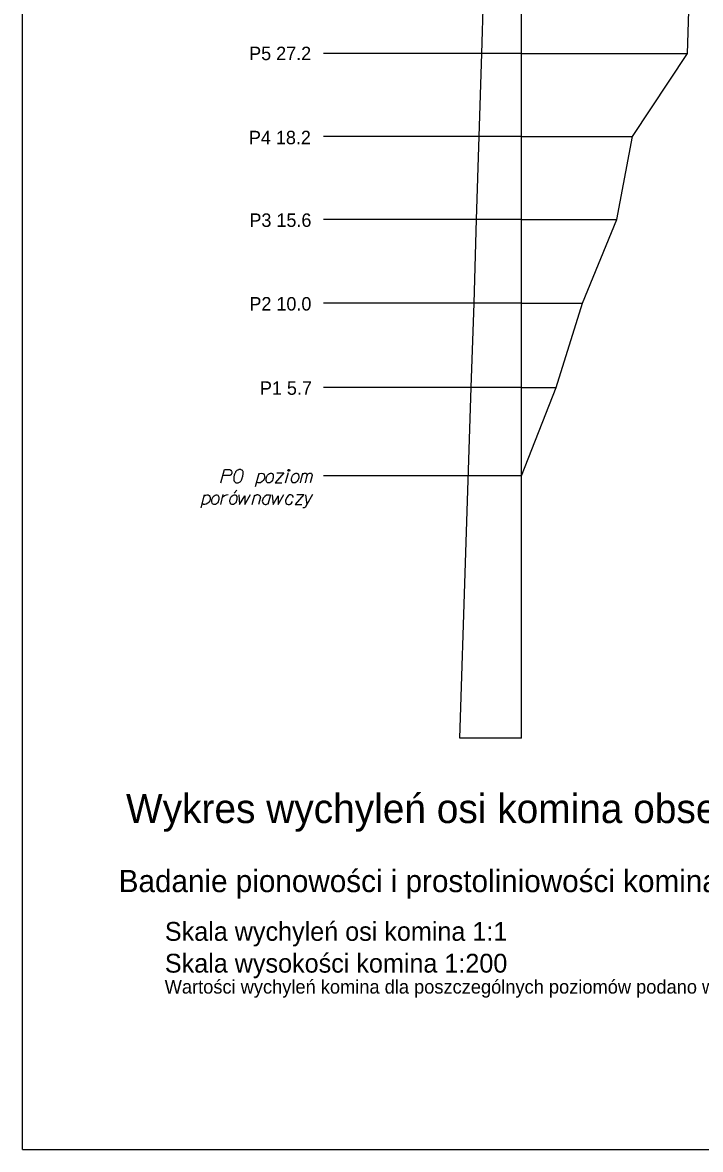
# Model space of a CAD drawing. Extents: x 138 to 6653, y -177 to 1520.
# Drawn here: x 318.59 to 329.68, y 2.29 to 20.71 of the extents above; entities that cross this region are included whole.
import ezdxf

# ---------------------------------------------------------------- set-up
doc = ezdxf.new("R2010")
doc.units = 0
for name, color, linetype in [('15 listopad 2008', 7, 'Continuous'), ('Opisy', 7, 'Continuous'), ('Ramka do drukowania', 7, 'Continuous'), ('Standart wykresów', 7, 'Continuous'), ('Wykresy 4 maj 2008', 7, 'Continuous')]:
    doc.layers.add(name, color=color, linetype=linetype)

msp = doc.modelspace()

# ---------------------------------------------------------------- linework, layer by layer
at = {"layer": '15 listopad 2008'}
msp.add_lwpolyline([(326.748, 13.297), (327.318, 14.742), (327.748, 16.118), (328.308, 17.485), (328.568, 18.843), (329.468, 20.202), (329.508, 21.593), (330.438, 22.995), (330.808, 23.989), (331.038, 24.969), (330.678, 25.428), (330.988, 25.945), (331.318, 26.413), (331.868, 26.981), (331.248, 27.507), (331.868, 27.694), (331.738, 28.392), (331.738, 28.755), (332.688, 29.012)], dxfattribs=at)
at = {"layer": 'Ramka do drukowania'}
for q in [(318.587, 31.985), (339.587, 2.285)]:
    msp.add_line((318.587, 2.285), q, dxfattribs=at)
at = {"layer": 'Standart wykresów'}
for p, q in [((326.748, 9.011), (326.748, 29.095)), ((326.101, 20.202), (326.146, 21.593)), ((326.748, 20.202), (323.511, 20.202)), ((326.059, 18.843), (326.101, 20.202)), ((326.748, 18.843), (323.511, 18.843)), ((326.016, 17.485), (326.059, 18.843)), ((326.748, 17.485), (323.511, 17.485)), ((325.974, 16.118), (326.016, 17.485)), ((326.748, 16.118), (323.511, 16.118)), ((325.929, 14.742), (325.974, 16.118)), ((326.748, 14.742), (323.511, 14.742)), ((325.742, 9.011), (325.929, 14.742)), ((326.748, 13.297), (323.511, 13.297)), ((326.748, 9.011), (325.742, 9.011))]:
    msp.add_line(p, q, dxfattribs=at)
for points in [[(321.832, 13.181), (321.891, 13.401), (321.965, 13.401), (321.975, 13.399), (321.981, 13.398), (321.991, 13.392), (321.998, 13.387), (322.003, 13.38), (322.008, 13.372), (322.012, 13.36), (322.014, 13.349), (322.012, 13.341), (322.01, 13.334), (322.007, 13.327), (322.003, 13.321), (321.998, 13.315), (321.991, 13.309), (321.986, 13.306), (321.977, 13.302), (321.969, 13.301), (321.865, 13.301)], [(322.147, 13.401), (322.143, 13.401), (322.133, 13.399), (322.126, 13.398), (322.121, 13.396), (322.112, 13.392), (322.102, 13.387), (322.093, 13.382), (322.085, 13.375), (322.079, 13.368), (322.074, 13.36), (322.069, 13.351), (322.064, 13.341), (322.06, 13.334), (322.057, 13.323), (322.052, 13.306), (322.046, 13.28), (322.043, 13.259), (322.043, 13.24), (322.045, 13.226), (322.052, 13.211), (322.057, 13.202), (322.066, 13.192), (322.076, 13.185), (322.081, 13.183), (322.092, 13.181), (322.1, 13.181), (322.114, 13.183), (322.126, 13.186), (322.135, 13.192), (322.147, 13.2), (322.152, 13.205), (322.159, 13.212), (322.164, 13.219), (322.168, 13.224), (322.171, 13.233), (322.173, 13.237), (322.176, 13.245), (322.18, 13.256), (322.183, 13.266), (322.185, 13.273), (322.187, 13.278), (322.189, 13.285), (322.192, 13.301), (322.194, 13.309), (322.195, 13.318), (322.197, 13.33), (322.199, 13.346), (322.199, 13.351), (322.197, 13.358), (322.195, 13.365), (322.19, 13.375), (322.185, 13.382), (322.18, 13.387), (322.173, 13.392), (322.166, 13.396), (322.161, 13.398), (322.156, 13.399), (322.147, 13.401)], [(322.398, 13.124), (322.457, 13.341)], [(322.452, 13.321), (322.469, 13.335), (322.495, 13.341), (322.516, 13.337), (322.53, 13.327), (322.54, 13.313), (322.547, 13.294), (322.549, 13.276), (322.545, 13.261), (322.54, 13.242), (322.526, 13.221), (322.509, 13.202), (322.483, 13.185), (322.46, 13.181), (322.44, 13.183), (322.417, 13.195)], [(322.646, 13.341), (322.658, 13.341), (322.672, 13.334), (322.686, 13.315), (322.687, 13.306), (322.689, 13.297), (322.689, 13.29), (322.689, 13.264), (322.684, 13.247), (322.675, 13.226), (322.665, 13.209), (322.648, 13.193), (322.632, 13.181), (322.606, 13.181), (322.596, 13.185), (322.585, 13.193), (322.58, 13.202), (322.573, 13.223), (322.573, 13.254), (322.576, 13.264), (322.583, 13.287), (322.59, 13.299), (322.594, 13.306), (322.611, 13.325), (322.628, 13.335), (322.646, 13.341)], [(322.75, 13.344), (322.862, 13.344), (322.719, 13.181), (322.829, 13.181)], [(322.892, 13.181), (322.937, 13.349)], [(322.94, 13.401), (322.949, 13.401), (322.954, 13.398), (322.959, 13.391), (322.959, 13.382), (322.954, 13.375), (322.949, 13.372), (322.94, 13.372), (322.935, 13.375), (322.93, 13.382), (322.93, 13.391), (322.935, 13.398), (322.94, 13.401)], [(323.061, 13.341), (323.074, 13.341), (323.087, 13.334), (323.101, 13.315), (323.103, 13.306), (323.105, 13.297), (323.105, 13.29), (323.105, 13.264), (323.1, 13.247), (323.091, 13.226), (323.081, 13.209), (323.063, 13.193), (323.048, 13.181), (323.022, 13.181), (323.011, 13.185), (323.001, 13.193), (322.996, 13.202), (322.989, 13.223), (322.989, 13.254), (322.992, 13.264), (322.999, 13.287), (323.006, 13.299), (323.01, 13.306), (323.027, 13.325), (323.044, 13.335), (323.061, 13.341)], [(323.134, 13.181), (323.174, 13.339)], [(323.164, 13.297), (323.172, 13.316), (323.181, 13.327), (323.191, 13.334), (323.202, 13.339), (323.209, 13.342), (323.219, 13.342), (323.223, 13.341), (323.23, 13.334), (323.236, 13.325), (323.242, 13.309), (323.243, 13.301), (323.252, 13.316), (323.262, 13.327), (323.273, 13.334), (323.283, 13.339), (323.292, 13.342), (323.301, 13.342), (323.307, 13.341), (323.313, 13.334), (323.318, 13.325), (323.323, 13.309), (323.325, 13.301), (323.295, 13.181)], [(323.214, 13.181), (323.243, 13.301)], [(321.508, 12.771), (321.567, 12.987)], [(321.562, 12.968), (321.579, 12.982), (321.605, 12.987), (321.626, 12.984), (321.64, 12.973), (321.651, 12.96), (321.657, 12.941), (321.659, 12.923), (321.656, 12.908), (321.651, 12.889), (321.637, 12.868), (321.619, 12.849), (321.593, 12.831), (321.571, 12.828), (321.55, 12.83), (321.528, 12.842)], [(321.756, 12.987), (321.768, 12.987), (321.782, 12.98), (321.796, 12.961), (321.798, 12.953), (321.799, 12.944), (321.799, 12.937), (321.799, 12.911), (321.794, 12.894), (321.786, 12.873), (321.775, 12.856), (321.758, 12.84), (321.742, 12.828), (321.716, 12.828), (321.706, 12.831), (321.696, 12.84), (321.69, 12.849), (321.683, 12.87), (321.683, 12.901), (321.687, 12.911), (321.694, 12.934), (321.701, 12.946), (321.704, 12.953), (321.722, 12.972), (321.739, 12.982), (321.756, 12.987)], [(321.829, 12.828), (321.872, 12.993)], [(321.862, 12.953), (321.87, 12.96), (321.89, 12.973), (321.91, 12.982), (321.926, 12.987), (321.95, 12.993)], [(322.052, 12.987), (322.064, 12.987), (322.078, 12.98), (322.092, 12.961), (322.094, 12.953), (322.096, 12.944), (322.096, 12.937), (322.096, 12.911), (322.09, 12.894), (322.082, 12.873), (322.071, 12.856), (322.054, 12.84), (322.038, 12.828), (322.013, 12.828), (322.002, 12.831), (321.992, 12.84), (321.987, 12.849), (321.98, 12.87), (321.98, 12.901), (321.983, 12.911), (321.99, 12.934), (321.997, 12.946), (322, 12.953), (322.018, 12.972), (322.035, 12.982), (322.052, 12.987)], [(322.096, 13.064), (322.052, 13.015)], [(322.125, 12.986), (322.139, 12.828), (322.222, 12.972), (322.224, 12.828), (322.316, 12.989)], [(322.345, 12.828), (322.388, 12.987)], [(322.378, 12.949), (322.383, 12.958), (322.39, 12.968), (322.395, 12.973), (322.402, 12.98), (322.409, 12.984), (322.418, 12.987), (322.427, 12.989), (322.433, 12.989), (322.442, 12.987), (322.449, 12.984), (322.456, 12.98), (322.463, 12.975), (322.47, 12.968), (322.473, 12.963), (322.477, 12.956), (322.48, 12.947), (322.449, 12.828)], [(322.64, 12.973), (322.627, 12.982), (322.598, 12.982), (322.581, 12.979), (322.55, 12.961), (322.524, 12.93), (322.511, 12.897), (322.51, 12.88), (322.511, 12.866), (322.517, 12.854), (322.527, 12.84), (322.539, 12.831), (322.558, 12.828), (322.572, 12.83), (322.586, 12.831), (322.605, 12.842)], [(322.643, 12.987), (322.601, 12.828)], [(322.672, 12.986), (322.686, 12.828), (322.769, 12.972), (322.771, 12.828), (322.863, 12.989)], [(323.015, 12.941), (323.014, 12.961), (323.005, 12.975), (322.995, 12.982), (322.974, 12.986), (322.955, 12.986), (322.931, 12.97), (322.912, 12.944), (322.898, 12.918), (322.892, 12.899), (322.892, 12.87), (322.894, 12.859), (322.901, 12.845), (322.917, 12.831), (322.934, 12.828), (322.953, 12.83), (322.964, 12.833), (322.986, 12.849), (323.003, 12.878)], [(323.076, 12.991), (323.189, 12.991), (323.045, 12.828), (323.156, 12.828)], [(323.329, 12.989), (323.241, 12.828), (323.213, 12.781), (323.206, 12.778), (323.197, 12.774), (323.18, 12.771), (323.173, 12.771)], [(323.218, 12.987), (323.241, 12.828)]]:
    msp.add_lwpolyline(points, dxfattribs=at)
at = {"layer": 'Wykresy 4 maj 2008'}
for p, q in [((326.748, 20.202), (329.468, 20.202)), ((326.748, 18.843), (328.568, 18.843)), ((326.748, 17.485), (328.308, 17.485)), ((326.748, 16.118), (327.748, 16.118)), ((326.748, 14.742), (327.318, 14.742))]:
    msp.add_line(p, q, dxfattribs=at)

# ---------------------------------------------------------------- texts
at = {"layer": 'Opisy'}
for s, height, p in [('Wykres wychyleń osi komina obserwowanych ze stanowiska 1000', 0.47516, (320.28, 7.621)), ('Badanie pionowości i prostoliniowości komina zakładu ceramicznego "Ceramika Stróże"', 0.36281, (320.161, 6.492)), ('Skala wychyleń osi komina 1:1', 0.30766, (320.916, 5.696)), ('Skala wysokości komina 1:200', 0.30766, (320.916, 5.176)), ('Wartości wychyleń komina dla poszczególnych poziomów podano w milimetrach', 0.22315, (320.913, 4.833))]:
    msp.add_text(s, height=height, dxfattribs=at).set_placement(p)
at = {"layer": 'Wykresy 4 maj 2008'}
for s, p in [('P5 27.2', (322.295, 20.092)), ('P4 18.2', (322.291, 18.717)), ('P3 15.6', (322.299, 17.366)), ('P2 10.0', (322.299, 15.999)), ('P1 5.7', (322.471, 14.621))]:
    msp.add_text(s, height=0.22, dxfattribs=at).set_placement(p)

doc.saveas('drawing.dxf')
